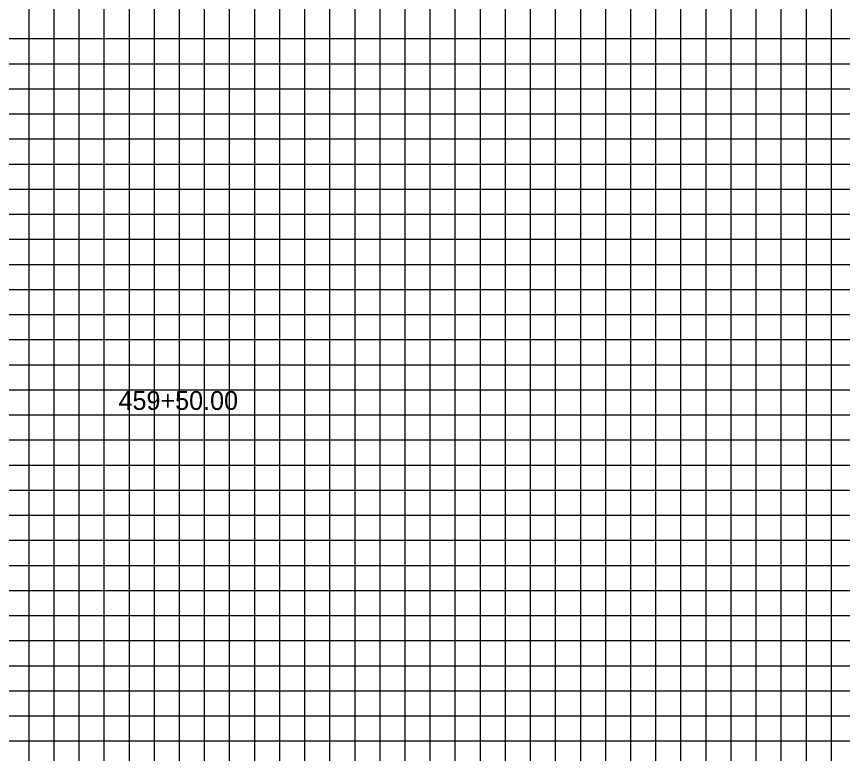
# Model space of a CAD drawing. Extents: x 967 to 1746, y 964 to 7904.
# Drawn here: x 1147 to 1212.9, y 7183 to 7241.8 of the extents above; entities that cross this region are included whole.
import ezdxf

# ---------------------------------------------------------------- set-up
doc = ezdxf.new("R2010")
doc.units = 0
for name, color, linetype in [('Default', 7, 'Continuous'), ('RD_SHT_MjGrid', 7, 'Continuous'), ('RD_SHT_MnGrid', 7, 'Continuous')]:
    doc.layers.add(name, color=color, linetype=linetype)

msp = doc.modelspace()

# ---------------------------------------------------------------- linework, layer by layer
at = {"layer": 'RD_SHT_MjGrid'}
for p, q in [((1150, 7160), (1150, 7330)), ((1160, 7160), (1160, 7330)), ((1170, 7160), (1170, 7330)), ((1180, 7160), (1180, 7330)), ((1190, 7160), (1190, 7330)), ((1200, 7160), (1200, 7330)), ((1210, 7160), (1210, 7330)), ((1000, 7240), (1320, 7240)), ((1000, 7230), (1320, 7230)), ((1000, 7220), (1320, 7220)), ((1000, 7210), (1320, 7210)), ((1000, 7200), (1320, 7200)), ((1000, 7190), (1320, 7190))]:
    msp.add_line(p, q, dxfattribs=at)
at = {"layer": 'RD_SHT_MnGrid'}
for p, q in [((1148, 7160), (1148, 7330)), ((1152, 7160), (1152, 7330)), ((1154, 7160), (1154, 7330)), ((1156, 7160), (1156, 7330)), ((1158, 7160), (1158, 7330)), ((1162, 7160), (1162, 7330)), ((1164, 7160), (1164, 7330)), ((1166, 7160), (1166, 7330)), ((1168, 7160), (1168, 7330)), ((1172, 7160), (1172, 7330)), ((1174, 7160), (1174, 7330)), ((1176, 7160), (1176, 7330)), ((1178, 7160), (1178, 7330)), ((1182, 7160), (1182, 7330)), ((1184, 7160), (1184, 7330)), ((1186, 7160), (1186, 7330)), ((1188, 7160), (1188, 7330)), ((1192, 7160), (1192, 7330)), ((1194, 7160), (1194, 7330)), ((1196, 7160), (1196, 7330)), ((1198, 7160), (1198, 7330)), ((1202, 7160), (1202, 7330)), ((1204, 7160), (1204, 7330)), ((1206, 7160), (1206, 7330)), ((1208, 7160), (1208, 7330)), ((1212, 7160), (1212, 7330)), ((1000, 7238), (1320, 7238)), ((1000, 7236), (1320, 7236)), ((1000, 7234), (1320, 7234)), ((1000, 7232), (1320, 7232)), ((1000, 7228), (1320, 7228)), ((1000, 7226), (1320, 7226)), ((1000, 7224), (1320, 7224)), ((1000, 7222), (1320, 7222)), ((1000, 7218), (1320, 7218)), ((1000, 7216), (1320, 7216)), ((1000, 7214), (1320, 7214)), ((1000, 7212), (1320, 7212)), ((1000, 7208), (1320, 7208)), ((1000, 7206), (1320, 7206)), ((1000, 7204), (1320, 7204)), ((1000, 7202), (1320, 7202)), ((1000, 7198), (1320, 7198)), ((1000, 7196), (1320, 7196)), ((1000, 7194), (1320, 7194)), ((1000, 7192), (1320, 7192)), ((1000, 7188), (1320, 7188)), ((1000, 7186), (1320, 7186)), ((1000, 7184), (1320, 7184))]:
    msp.add_line(p, q, dxfattribs=at)

# ---------------------------------------------------------------- texts
at = {"layer": 'Default'}
msp.add_text('459+50.00', height=1.5, dxfattribs=at).set_placement((1155.134, 7210.394))

doc.saveas('drawing.dxf')
